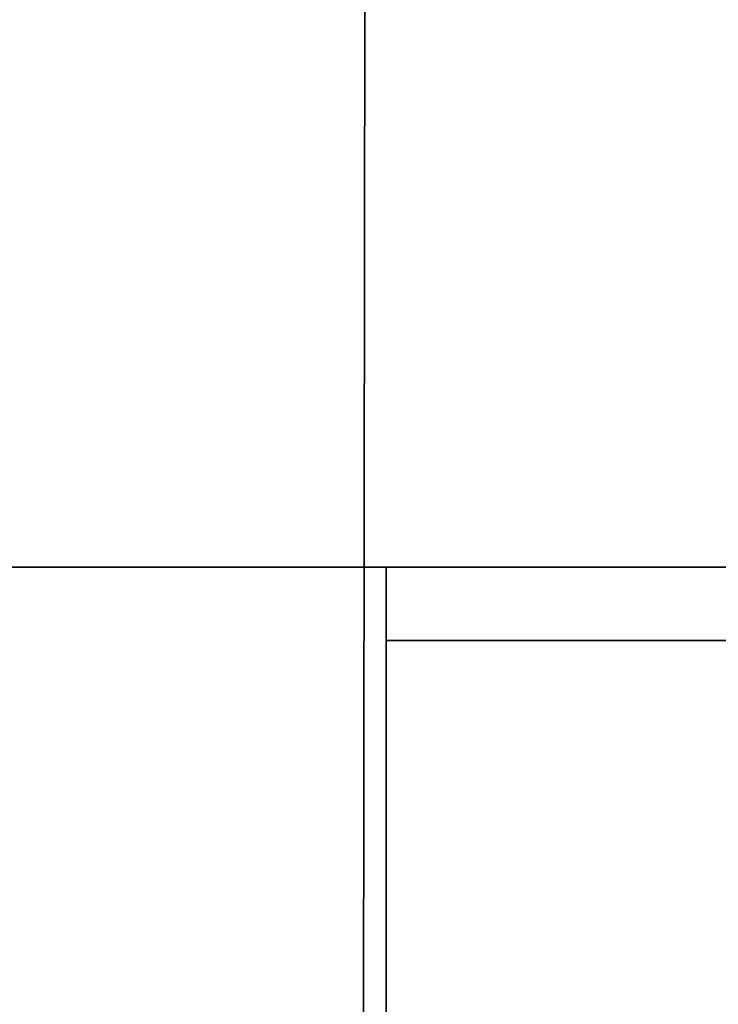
# Model space of a CAD drawing. Extents: x 413.3 to 457.5, y 5047.8 to 5050.
# Tile 403 of 656: x 437.2211 to 437.3118, y 5047.9682 to 5048.0961. Entities that reach past the tile are written whole.
import ezdxf

# ---------------------------------------------------------------- set-up
doc = ezdxf.new("R2010")
doc.units = 0
doc.header["$LTSCALE"] = 150
doc.header["$MEASUREMENT"] = 0
doc.layers.add('3DFACE_SHAPE', color=7, linetype='CONTINUOUS')

msp = doc.modelspace()

# ---------------------------------------------------------------- linework, layer by layer
at = {"layer": '3DFACE_SHAPE', "color": 13}
for points, invisible_edges in [([(437.36554, 5050.02501, -0.1905), (437.26869, 5050.02515, -0.1905), (437.26554, 5047.82515, -0.1905)], 12), ([(437.26869, 5050.02515, -0.0095), (437.36244, 5047.86187, -0.0095), (437.26554, 5047.82515, -0.0095)], 3), ([(437.26554, 5047.82515), (437.26869, 5050.02515), (437.26554, 5047.82515, -0.0095)], 2), ([(437.26869, 5050.02515), (437.26869, 5050.02515, -0.0095), (437.26554, 5047.82515, -0.0095)], 12), ([(437.46869, 5050.02487), (437.26869, 5050.02515), (437.26554, 5047.82515)], 12), ([(437.26554, 5047.82515, -0.2), (437.26869, 5050.02515, -0.2), (437.46554, 5047.82487, -0.2)], 2), ([(437.26554, 5047.82515, -0.1905), (437.26869, 5050.02515, -0.1905), (437.26554, 5047.82515, -0.2)], 2), ([(437.26869, 5050.02515, -0.1905), (437.26869, 5050.02515, -0.2), (437.26554, 5047.82515, -0.2)], 12), ([(437.36239, 5047.82501, -0.1905), (437.36554, 5050.02501, -0.1905), (437.26554, 5047.82515, -0.1905)], 2), ([(437.46554, 5047.82487), (437.46869, 5050.02487), (437.26554, 5047.82515)], 2), ([(437.26869, 5050.02515, -0.0095), (437.36531, 5049.86186, -0.0095), (437.36262, 5047.98817, -0.0095)], 13), ([(437.36262, 5047.98817, -0.0095), (437.36244, 5047.86187, -0.0095), (437.26869, 5050.02515, -0.0095)], 14), ([(437.26869, 5050.02515, -0.2), (437.46869, 5050.02487, -0.2), (437.46554, 5047.82487, -0.2)], 12), ([(437.26869, 5047.92816, -0.0095), (435.46869, 5047.92816, -0.0095), (437.26869, 5048.02501, -0.0095)], 2), ([(435.46869, 5047.92816, -0.0095), (435.46869, 5048.02501, -0.0095), (437.26869, 5048.02501, -0.0095)], 12), ([(437.26869, 5048.02501), (435.46869, 5048.02501), (437.26869, 5047.82501)], 2), ([(435.46869, 5048.02501), (435.46869, 5047.82501), (437.26869, 5047.82501)], 12), ([(437.26869, 5048.02501, -0.0095), (435.46869, 5048.02501, -0.0095), (437.26869, 5048.02501)], 2), ([(435.46869, 5048.02501, -0.0095), (435.46869, 5048.02501), (437.26869, 5048.02501)], 12), ([(435.46869, 5047.92816, -0.1905), (437.26869, 5047.92816, -0.1905), (435.46869, 5048.02501, -0.1905)], 2), ([(437.26869, 5047.92816, -0.1905), (437.26869, 5048.02501, -0.1905), (435.46869, 5048.02501, -0.1905)], 12), ([(435.46869, 5048.02501, -0.2), (437.26869, 5048.02501, -0.2), (435.46869, 5047.82501, -0.2)], 2), ([(437.26869, 5048.02501, -0.2), (437.26869, 5047.82501, -0.2), (435.46869, 5047.82501, -0.2)], 12), ([(435.46869, 5048.02501, -0.1905), (437.26869, 5048.02501, -0.1905), (435.46869, 5048.02501, -0.2)], 2), ([(437.26869, 5048.02501, -0.1905), (437.26869, 5048.02501, -0.2), (435.46869, 5048.02501, -0.2)], 12), ([(437.26869, 5048.01551, -1), (437.26869, 5048.02501, -1), (437.36554, 5048.01551, -1)], 2), ([(437.26869, 5048.02501, -1), (437.46869, 5048.02501, -1), (437.36554, 5048.01551, -1)], 14), ([(437.26869, 5048.01551, -0.2), (437.36554, 5048.01551, -0.2), (437.26869, 5048.02501, -0.2)], 2), ([(437.36554, 5048.01551, -0.2), (437.37184, 5048.01551, -0.2), (437.26869, 5048.02501, -0.2)], 15), ([(437.26869, 5048.02501, -0.2), (437.37184, 5048.01551, -0.2), (437.46869, 5048.02501, -0.2)], 3), ([(437.26869, 5048.02501, -1), (437.26869, 5048.02501, -0.2), (437.46869, 5048.02501, -1)], 2), ([(437.26869, 5048.02501, -0.2), (437.46869, 5048.02501, -0.2), (437.46869, 5048.02501, -1)], 12), ([(437.26869, 5048.01551, -1), (437.26869, 5048.01551, -0.2), (437.26869, 5048.02501, -1)], 2), ([(437.26869, 5048.01551, -0.2), (437.26869, 5048.02501, -0.2), (437.26869, 5048.02501, -1)], 12), ([(437.26869, 5047.82501), (437.26869, 5047.92816, -0.0095), (437.26869, 5048.02501)], 3), ([(437.26869, 5047.92816, -0.0095), (437.26869, 5048.02501, -0.0095), (437.26869, 5048.02501)], 12), ([(437.26869, 5048.02501, -0.1905), (437.26869, 5047.92816, -0.1905), (437.26869, 5048.02501, -0.2)], 2), ([(437.26869, 5047.92816, -0.1905), (437.26869, 5047.92186, -0.1905), (437.26869, 5048.02501, -0.2)], 14), ([(437.26869, 5048.02501, -0.2), (437.26869, 5047.92186, -0.1905), (437.26869, 5047.82501, -0.2)], 3), ([(437.36554, 5048.01551, -1), (437.36554, 5048.01551, -0.2), (437.26869, 5048.01551, -1)], 2), ([(437.36554, 5048.01551, -0.2), (437.26869, 5048.01551, -0.2), (437.26869, 5048.01551, -1)], 12)]:
    msp.add_3dface(points, dxfattribs=dict(at, invisible_edges=invisible_edges))

doc.saveas('drawing.dxf')
